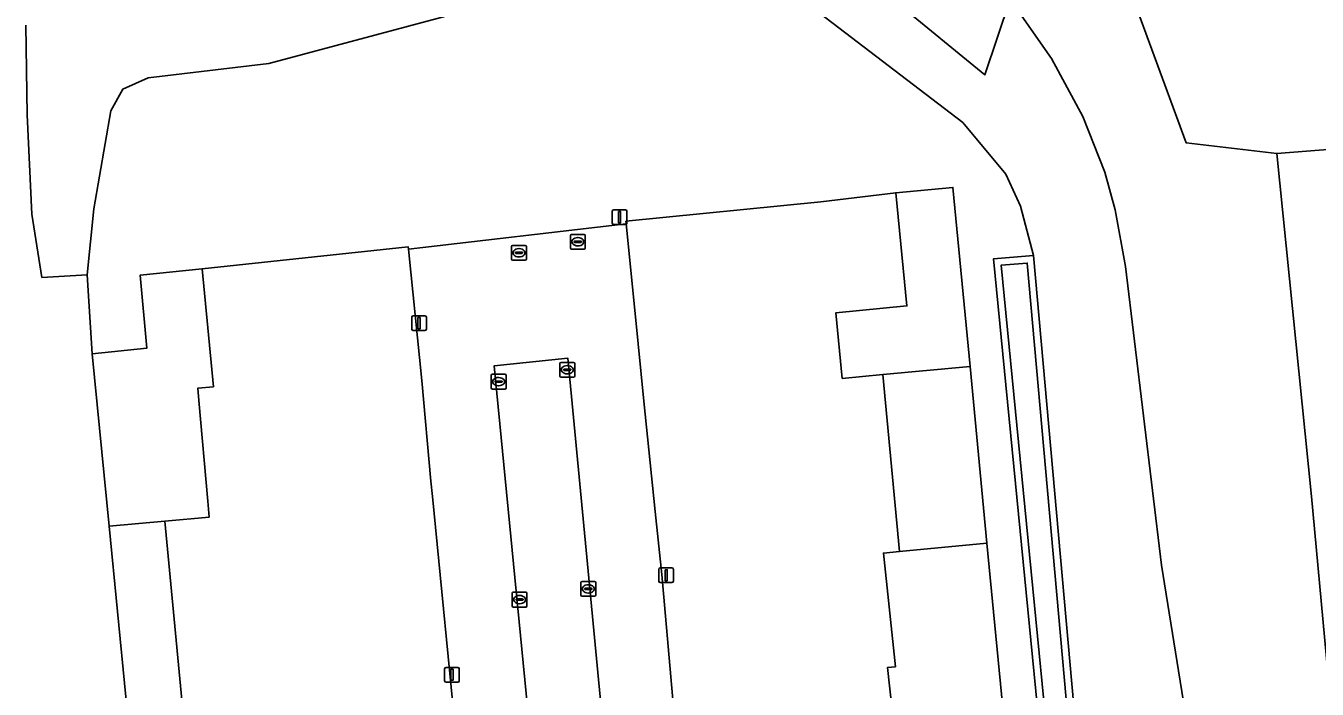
# Model space of a CAD drawing. Extents: x 158472 to 159562, y 388525 to 389606.
# Drawn here: x 159329.5 to 159417, y 389402.7 to 389447.6 of the extents above; entities that cross this region are included whole.
import ezdxf

# ---------------------------------------------------------------- set-up
doc = ezdxf.new("R2010")
doc.units = 0
for name, color, linetype in [('IMGEO_Brandkraan', 7, 'Continuous'), ('IMGEO_Erf', 7, 'Continuous'), ('IMGEO_Gemengd_bos', 7, 'Continuous'), ('IMGEO_Kolk', 7, 'Continuous'), ('IMGEO_Lichtmast', 7, 'Continuous'), ('IMGEO_Loofbos', 7, 'Continuous'), ('IMGEO_Oever', 7, 'Continuous'), ('IMGEO_Pand', 7, 'Continuous'), ('IMGEO_Rijbaan_lokaal_open', 7, 'Continuous'), ('IMGEO_Rioolput', 7, 'Continuous'), ('IMGEO_Voetpad_open', 7, 'Continuous'), ('IMGEO_Waterloop', 7, 'Continuous')]:
    doc.layers.add(name, color=color, linetype=linetype)

msp = doc.modelspace()

# ---------------------------------------------------------------- linework, layer by layer
at = {"layer": 'IMGEO_Brandkraan'}
for p, q in [((159366.413, 389432.523), (159366.413, 389433.375)), ((159366.488, 389433.449), (159367.34, 389433.449)), ((159366.672, 389432.943), (159366.672, 389432.955)), ((159367.11, 389432.906), (159366.712, 389432.906)), ((159366.715, 389432.992), (159367.113, 389432.992)), ((159366.924, 389432.669), (159366.899, 389432.669)), ((159366.901, 389433.229), (159366.926, 389433.229)), ((159367.156, 389432.955), (159367.156, 389432.943)), ((159367.414, 389433.375), (159367.414, 389432.523)), ((159367.34, 389432.449), (159366.488, 389432.449))]:
    msp.add_line(p, q, dxfattribs=at)
for points in [[(159366.413, 389432.523), (159366.413, 389433.375)], [(159366.488, 389433.449), (159367.34, 389433.449)], [(159367.414, 389433.375), (159367.414, 389432.523)], [(159367.34, 389432.449), (159366.488, 389432.449)]]:
    msp.add_lwpolyline(points, dxfattribs=at)
for centre, radius, start, end in [((159366.49, 389433.373), 0.0765, 91.55205, 178.44795), ((159366.49, 389433.373), 0.0765, 91.55205, 178.44795), ((159366.712, 389432.952), 0.0403, 85.87752, 175.75265), ((159366.709, 389432.942), 0.0366, 178.93798, 274.71019), ((159367.113, 389432.949), 0.043, 264.86636, 352.45326), ((159367.117, 389432.954), 0.0386, 1.73085, 96.63898), ((159367.338, 389433.373), 0.0765, 1.55205, 88.44795), ((159367.338, 389433.373), 0.0765, 1.55205, 88.44795), ((159366.49, 389432.525), 0.0765, 181.55205, 268.44795), ((159366.49, 389432.525), 0.0765, 181.55205, 268.44795), ((159367.338, 389432.525), 0.0765, 271.55205, 358.44795), ((159367.338, 389432.525), 0.0765, 271.55205, 358.44795)]:
    msp.add_arc(centre, radius, start, end, dxfattribs=at)
for centre, major_axis, ratio, start_param, end_param in [((159366.9, 389432.949), (-0.387, 0.002), 0.722429, 4.712389, 7.853982), ((159366.925, 389432.949), (-0.39, 0.002), 0.717154, 1.570796, 4.712389)]:
    msp.add_ellipse(centre, major_axis=major_axis, ratio=ratio, start_param=start_param, end_param=end_param, dxfattribs=at)
at = {"layer": 'IMGEO_Erf'}
msp.add_lwpolyline([(159388.33, 389399.989), (159387.894, 389404.126), (159388.422, 389404.175), (159387.61, 389411.872), (159388.695, 389411.977), (159387.575, 389423.956), (159384.818, 389423.698), (159384.381, 389428.126), (159389.198, 389428.602), (159388.441, 389436.263), (159383.362, 389435.646), (159370.169, 389434.335), (159370.187, 389434.159), (159370.814, 389427.871), (159371.386, 389422.148), (159372.158, 389414.68), (159372.599, 389410.416), (159373.65, 389398.609)], dxfattribs=at)
msp.add_lwpolyline([(159357.064, 389415.694), (159356.955, 389416.732), (159356.354, 389423.564), (159355.446, 389432.446), (159355.431, 389432.594), (159341.477, 389431.115), (159342.229, 389423.136), (159341.181, 389423.038), (159341.254, 389422.211), (159341.855, 389415.379), (159341.932, 389414.31), (159338.942, 389414.039), (159340.594, 389396.727), (159344.626, 389397.112), (159347.967, 389397.421), (159358.773, 389398.422)], close=True, dxfattribs=at)
at = {"layer": 'IMGEO_Gemengd_bos'}
for points in [[(159409.806, 389390.164), (159406.443, 389411.056), (159403.999, 389431.277), (159403.306, 389435.11), (159402.605, 389437.663), (159401.113, 389441.439), (159399.001, 389445.359), (159396.205, 389449.369), (159394.479, 389444.26), (159382.528, 389454.048)], [(159329.525, 389447.608), (159329.615, 389441.546), (159329.936, 389434.806), (159330.615, 389430.536), (159333.674, 389430.714), (159334.137, 389435.181), (159335.273, 389441.803), (159336.104, 389443.289), (159337.805, 389444.042), (159345.976, 389445.011), (159371.753, 389451.916)], [(159400.457, 389376.709), (159395.07, 389431.797), (159397.779, 389432.017), (159396.891, 389435.369), (159395.908, 389437.53), (159392.985, 389441.016), (159380.386, 389450.666), (159376.405, 389452.106), (159371.753, 389451.916), (159345.976, 389445.011), (159337.805, 389444.042), (159336.104, 389443.289), (159335.273, 389441.803), (159334.137, 389435.181), (159333.674, 389430.714), (159334.015, 389425.371), (159337.725, 389425.753), (159337.261, 389430.681), (159341.477, 389431.115), (159355.431, 389432.594), (159355.446, 389432.446), (159370.187, 389434.159), (159370.169, 389434.335), (159383.362, 389435.646)], [(159380.386, 389450.666), (159392.985, 389441.016), (159395.908, 389437.53), (159396.891, 389435.369), (159397.779, 389432.017), (159402.726, 389376.788)], [(159383.362, 389435.646), (159388.441, 389436.263), (159392.315, 389436.629), (159393.476, 389424.508), (159394.621, 389412.55), (159395.757, 389400.684)]]:
    msp.add_lwpolyline(points, dxfattribs=at)
msp.add_lwpolyline([(159413.859, 389372.934), (159418.077, 389372.622), (159420.905, 389386.841), (159418.398, 389396.44), (159416.599, 389415.703), (159414.262, 389438.927), (159408.126, 389439.636), (159403.47, 389452.315), (159398.925, 389454.044), (159396.85, 389451.277), (159396.205, 389449.369), (159399.001, 389445.359), (159401.113, 389441.439), (159402.605, 389437.663), (159403.306, 389435.11), (159403.999, 389431.277), (159406.443, 389411.056), (159409.806, 389390.164), (159412.107, 389377.113)], close=True, dxfattribs=at)
at = {"layer": 'IMGEO_Kolk'}
for p, q in [((159365.774, 389424.784), (159366.626, 389424.784)), ((159361.047, 389423.051), (159361.047, 389423.903)), ((159361.122, 389423.977), (159361.974, 389423.977)), ((159362.048, 389423.903), (159362.048, 389423.051)), ((159365.699, 389423.858), (159365.699, 389424.71)), ((159365.958, 389424.278), (159365.958, 389424.29)), ((159366.396, 389424.241), (159365.998, 389424.241)), ((159366.001, 389424.327), (159366.399, 389424.327)), ((159366.21, 389424.004), (159366.185, 389424.004)), ((159366.187, 389424.564), (159366.212, 389424.564)), ((159366.442, 389424.29), (159366.442, 389424.278)), ((159366.7, 389424.71), (159366.7, 389423.858)), ((159361.306, 389423.471), (159361.306, 389423.483)), ((159361.744, 389423.434), (159361.346, 389423.434)), ((159361.349, 389423.52), (159361.747, 389423.52)), ((159361.558, 389423.197), (159361.533, 389423.197)), ((159361.535, 389423.757), (159361.56, 389423.757)), ((159361.79, 389423.483), (159361.79, 389423.471)), ((159366.626, 389423.784), (159365.774, 389423.784)), ((159361.974, 389422.977), (159361.122, 389422.977)), ((159367.2, 389409.945), (159368.052, 389409.945)), ((159362.467, 389408.293), (159362.467, 389409.145)), ((159362.542, 389409.219), (159363.394, 389409.219)), ((159363.468, 389409.145), (159363.468, 389408.293)), ((159367.125, 389409.019), (159367.125, 389409.871)), ((159367.384, 389409.439), (159367.384, 389409.451)), ((159367.822, 389409.402), (159367.424, 389409.402)), ((159367.427, 389409.488), (159367.825, 389409.488)), ((159367.636, 389409.165), (159367.611, 389409.165)), ((159367.613, 389409.725), (159367.638, 389409.725)), ((159367.868, 389409.451), (159367.868, 389409.439)), ((159368.126, 389409.871), (159368.126, 389409.019)), ((159363.394, 389408.219), (159362.542, 389408.219)), ((159362.726, 389408.713), (159362.726, 389408.725)), ((159363.164, 389408.676), (159362.766, 389408.676)), ((159362.769, 389408.762), (159363.167, 389408.762)), ((159362.978, 389408.439), (159362.953, 389408.439)), ((159362.955, 389408.999), (159362.98, 389408.999)), ((159363.21, 389408.725), (159363.21, 389408.713)), ((159368.052, 389408.945), (159367.2, 389408.945))]:
    msp.add_line(p, q, dxfattribs=at)
for points in [[(159365.774, 389424.784), (159366.626, 389424.784)], [(159361.047, 389423.051), (159361.047, 389423.903)], [(159361.122, 389423.977), (159361.974, 389423.977)], [(159362.048, 389423.903), (159362.048, 389423.051)], [(159365.699, 389423.858), (159365.699, 389424.71)], [(159366.7, 389424.71), (159366.7, 389423.858)], [(159366.626, 389423.784), (159365.774, 389423.784)], [(159361.974, 389422.977), (159361.122, 389422.977)], [(159367.2, 389409.945), (159368.052, 389409.945)], [(159362.467, 389408.293), (159362.467, 389409.145)], [(159362.542, 389409.219), (159363.394, 389409.219)], [(159363.468, 389409.145), (159363.468, 389408.293)], [(159367.125, 389409.019), (159367.125, 389409.871)], [(159368.126, 389409.871), (159368.126, 389409.019)], [(159363.394, 389408.219), (159362.542, 389408.219)], [(159368.052, 389408.945), (159367.2, 389408.945)]]:
    msp.add_lwpolyline(points, dxfattribs=at)
for centre, radius, start, end in [((159365.776, 389424.708), 0.0765, 91.55205, 178.44795), ((159365.776, 389424.708), 0.0765, 91.55205, 178.44795), ((159366.624, 389424.708), 0.0765, 1.55205, 88.44795), ((159366.624, 389424.708), 0.0765, 1.55205, 88.44795), ((159361.124, 389423.901), 0.0765, 91.55205, 178.44795), ((159361.124, 389423.901), 0.0765, 91.55205, 178.44795), ((159361.972, 389423.901), 0.0765, 1.55205, 88.44795), ((159361.972, 389423.901), 0.0765, 1.55205, 88.44795), ((159365.998, 389424.287), 0.0403, 85.87752, 175.75265), ((159365.995, 389424.277), 0.0366, 178.93798, 274.71019), ((159366.399, 389424.284), 0.043, 264.86636, 352.45326), ((159366.403, 389424.289), 0.0386, 1.73085, 96.63898), ((159361.124, 389423.053), 0.0765, 181.55205, 268.44795), ((159361.124, 389423.053), 0.0765, 181.55205, 268.44795), ((159361.346, 389423.48), 0.0403, 85.87752, 175.75265), ((159361.343, 389423.47), 0.0366, 178.93798, 274.71019), ((159361.747, 389423.477), 0.043, 264.86636, 352.45326), ((159361.751, 389423.482), 0.0386, 1.73085, 96.63898), ((159361.972, 389423.053), 0.0765, 271.55205, 358.44795), ((159361.972, 389423.053), 0.0765, 271.55205, 358.44795), ((159365.776, 389423.86), 0.0765, 181.55205, 268.44795), ((159365.776, 389423.86), 0.0765, 181.55205, 268.44795), ((159366.624, 389423.86), 0.0765, 271.55205, 358.44795), ((159366.624, 389423.86), 0.0765, 271.55205, 358.44795), ((159367.202, 389409.869), 0.0765, 91.55205, 178.44795), ((159367.202, 389409.869), 0.0765, 91.55205, 178.44795), ((159368.05, 389409.869), 0.0765, 1.55205, 88.44795), ((159368.05, 389409.869), 0.0765, 1.55205, 88.44795), ((159362.544, 389409.143), 0.0765, 91.55205, 178.44795), ((159362.544, 389409.143), 0.0765, 91.55205, 178.44795), ((159363.392, 389409.143), 0.0765, 1.55205, 88.44795), ((159363.392, 389409.143), 0.0765, 1.55205, 88.44795), ((159367.424, 389409.448), 0.0403, 85.87752, 175.75265), ((159367.421, 389409.438), 0.0366, 178.93798, 274.71019), ((159367.825, 389409.445), 0.043, 264.86636, 352.45326), ((159367.829, 389409.45), 0.0386, 1.73085, 96.63898), ((159362.544, 389408.295), 0.0765, 181.55205, 268.44795), ((159362.544, 389408.295), 0.0765, 181.55205, 268.44795), ((159362.766, 389408.722), 0.0403, 85.87752, 175.75265), ((159362.763, 389408.712), 0.0366, 178.93798, 274.71019), ((159363.167, 389408.719), 0.043, 264.86636, 352.45326), ((159363.171, 389408.724), 0.0386, 1.73085, 96.63898), ((159363.392, 389408.295), 0.0765, 271.55205, 358.44795), ((159363.392, 389408.295), 0.0765, 271.55205, 358.44795), ((159367.202, 389409.021), 0.0765, 181.55205, 268.44795), ((159367.202, 389409.021), 0.0765, 181.55205, 268.44795), ((159368.05, 389409.021), 0.0765, 271.55205, 358.44795), ((159368.05, 389409.021), 0.0765, 271.55205, 358.44795)]:
    msp.add_arc(centre, radius, start, end, dxfattribs=at)
for centre, major_axis, ratio, start_param, end_param in [((159366.186, 389424.284), (-0.387, 0.002), 0.722429, 4.712389, 7.853982), ((159366.211, 389424.284), (-0.39, 0.002), 0.717154, 1.570796, 4.712389), ((159361.534, 389423.477), (-0.387, 0.002), 0.722429, 4.712389, 7.853982), ((159361.559, 389423.477), (-0.39, 0.002), 0.717154, 1.570796, 4.712389), ((159367.612, 389409.445), (-0.387, 0.002), 0.722429, 4.712389, 7.853982), ((159367.637, 389409.445), (-0.39, 0.002), 0.717154, 1.570796, 4.712389), ((159362.954, 389408.719), (-0.387, 0.002), 0.722429, 4.712389, 7.853982), ((159362.979, 389408.719), (-0.39, 0.002), 0.717154, 1.570796, 4.712389)]:
    msp.add_ellipse(centre, major_axis=major_axis, ratio=ratio, start_param=start_param, end_param=end_param, dxfattribs=at)
at = {"layer": 'IMGEO_Lichtmast'}
for p, q in [((159369.243, 389434.215), (159369.243, 389435.015)), ((159369.243, 389435.015), (159369.243, 389434.215)), ((159369.343, 389435.115), (159370.133, 389435.115)), ((159370.133, 389435.115), (159369.343, 389435.115)), ((159370.233, 389435.015), (159370.233, 389434.215)), ((159370.233, 389434.215), (159370.233, 389435.015)), ((159370.133, 389434.115), (159369.343, 389434.115)), ((159369.343, 389434.115), (159370.133, 389434.115)), ((159355.663, 389427.038), (159355.663, 389427.838)), ((159355.663, 389427.838), (159355.663, 389427.038)), ((159355.763, 389427.938), (159356.553, 389427.938)), ((159356.553, 389427.938), (159355.763, 389427.938)), ((159356.653, 389427.838), (159356.653, 389427.038)), ((159356.653, 389427.038), (159356.653, 389427.838)), ((159356.553, 389426.938), (159355.763, 389426.938)), ((159355.763, 389426.938), (159356.553, 389426.938)), ((159372.497, 389410.868), (159373.287, 389410.868)), ((159373.287, 389410.868), (159372.497, 389410.868)), ((159372.397, 389409.968), (159372.397, 389410.768)), ((159372.397, 389410.768), (159372.397, 389409.968)), ((159373.387, 389410.768), (159373.387, 389409.968)), ((159373.387, 389409.968), (159373.387, 389410.768)), ((159373.287, 389409.868), (159372.497, 389409.868)), ((159372.497, 389409.868), (159373.287, 389409.868)), ((159357.892, 389403.231), (159357.892, 389404.031)), ((159357.892, 389404.031), (159357.892, 389403.231)), ((159357.992, 389404.131), (159358.782, 389404.131)), ((159358.782, 389404.131), (159357.992, 389404.131)), ((159358.882, 389404.031), (159358.882, 389403.231)), ((159358.882, 389403.231), (159358.882, 389404.031)), ((159358.782, 389403.131), (159357.992, 389403.131)), ((159357.992, 389403.131), (159358.782, 389403.131))]:
    msp.add_line(p, q, dxfattribs=at)
for points in [[(159369.663, 389434.99), (159369.813, 389434.99), (159369.813, 389434.24), (159369.663, 389434.24), (159369.663, 389434.99)], [(159356.083, 389427.813), (159356.233, 389427.813), (159356.233, 389427.063), (159356.083, 389427.063), (159356.083, 389427.813)], [(159372.817, 389410.743), (159372.967, 389410.743), (159372.967, 389409.993), (159372.817, 389409.993), (159372.817, 389410.743)], [(159358.312, 389404.006), (159358.462, 389404.006), (159358.462, 389403.256), (159358.312, 389403.256), (159358.312, 389404.006)]]:
    msp.add_lwpolyline(points, dxfattribs=at)
for centre, start, end in [((159369.343, 389435.015), 90, 180), ((159369.343, 389435.015), 90, 180), ((159370.133, 389435.015), 0, 90), ((159370.133, 389435.015), 360, 90), ((159369.343, 389434.215), 180, 270), ((159369.343, 389434.215), 180, 270), ((159370.133, 389434.215), 270, 0), ((159370.133, 389434.215), 270, 0), ((159355.763, 389427.838), 90, 180), ((159355.763, 389427.838), 90, 180), ((159356.553, 389427.838), 0, 90), ((159356.553, 389427.838), 360, 90), ((159355.763, 389427.038), 180, 270), ((159355.763, 389427.038), 180, 270), ((159356.553, 389427.038), 270, 0), ((159356.553, 389427.038), 270, 0), ((159372.497, 389410.768), 90, 180), ((159372.497, 389410.768), 90, 180), ((159373.287, 389410.768), 0, 90), ((159373.287, 389410.768), 360, 90), ((159372.497, 389409.968), 180, 270), ((159372.497, 389409.968), 180, 270), ((159373.287, 389409.968), 270, 0), ((159373.287, 389409.968), 270, 0), ((159357.992, 389404.031), 90, 180), ((159357.992, 389404.031), 90, 180), ((159358.782, 389404.031), 0, 90), ((159358.782, 389404.031), 360, 90), ((159357.992, 389403.231), 180, 270), ((159357.992, 389403.231), 180, 270), ((159358.782, 389403.231), 270, 0), ((159358.782, 389403.231), 270, 0)]:
    msp.add_arc(centre, 0.1, start, end, dxfattribs=at)
at = {"layer": 'IMGEO_Loofbos'}
for points in [[(159382.528, 389454.048), (159394.479, 389444.26), (159396.205, 389449.369)], [(159403.47, 389452.315), (159408.126, 389439.636), (159414.262, 389438.927), (159420.283, 389439.398)], [(159336.861, 389396.367), (159335.161, 389413.696), (159334.015, 389425.371), (159333.674, 389430.714), (159330.615, 389430.536), (159329.936, 389434.806), (159329.615, 389441.546), (159329.525, 389447.608)], [(159423.523, 389377.509), (159420.283, 389439.398), (159414.262, 389438.927), (159416.599, 389415.703), (159418.398, 389396.44), (159420.905, 389386.841), (159418.077, 389372.622), (159413.859, 389372.934), (159412.107, 389377.113), (159421.596, 389323.285), (159425.169, 389304.733), (159432.241, 389266.439), (159432.963, 389256.159), (159433.752, 389256.173), (159433.963, 389256.195)]]:
    msp.add_lwpolyline(points, dxfattribs=at)
at = {"layer": 'IMGEO_Oever'}
for points in [[(159406.951, 389329.629), (159406.293, 389336.977), (159402.726, 389376.788), (159397.779, 389432.017), (159395.07, 389431.797), (159400.457, 389376.709), (159404.88, 389331.482), (159404.944, 389329.62)], [(159405.417, 389329.618), (159405.352, 389331.513), (159400.928, 389376.755), (159395.587, 389431.365), (159397.35, 389431.508), (159402.255, 389376.746), (159405.822, 389336.935), (159406.478, 389329.607), (159406.48, 389328.977)]]:
    msp.add_lwpolyline(points, dxfattribs=at)
at = {"layer": 'IMGEO_Pand'}
for points in [[(159392.315, 389436.629), (159388.441, 389436.263), (159389.198, 389428.602), (159384.381, 389428.126), (159384.818, 389423.698), (159387.575, 389423.956), (159393.476, 389424.508)], [(159342.229, 389423.136), (159341.477, 389431.115), (159337.261, 389430.681), (159337.725, 389425.753), (159334.015, 389425.371), (159335.161, 389413.696), (159338.942, 389414.039), (159341.932, 389414.31), (159341.855, 389415.379), (159341.254, 389422.211), (159341.181, 389423.038)], [(159393.476, 389424.508), (159387.575, 389423.956), (159388.695, 389411.977), (159394.621, 389412.55)], [(159338.942, 389414.039), (159335.161, 389413.696), (159336.861, 389396.367), (159340.594, 389396.727)], [(159394.621, 389412.55), (159388.695, 389411.977), (159387.61, 389411.872), (159388.422, 389404.175), (159387.894, 389404.126), (159388.33, 389399.989), (159391.932, 389400.326), (159395.757, 389400.684)]]:
    msp.add_lwpolyline(points, close=True, dxfattribs=at)
at = {"layer": 'IMGEO_Rijbaan_lokaal_open'}
msp.add_lwpolyline([(159364.827, 389387.434), (159365.02, 389385.337), (159369.986, 389385.825), (159366.24, 389425.056), (159361.254, 389424.554), (159363.585, 389400.512)], dxfattribs=at)
at = {"layer": 'IMGEO_Rioolput'}
for p, q in [((159362.501, 389432.702), (159363.353, 389432.702)), ((159362.426, 389431.776), (159362.426, 389432.628)), ((159362.685, 389432.196), (159362.685, 389432.208)), ((159363.123, 389432.159), (159362.725, 389432.159)), ((159362.728, 389432.245), (159363.126, 389432.245)), ((159362.937, 389431.922), (159362.912, 389431.922)), ((159362.914, 389432.482), (159362.939, 389432.482)), ((159363.169, 389432.208), (159363.169, 389432.196)), ((159363.427, 389432.628), (159363.427, 389431.776)), ((159363.353, 389431.702), (159362.501, 389431.702))]:
    msp.add_line(p, q, dxfattribs=at)
for points in [[(159362.501, 389432.702), (159363.353, 389432.702)], [(159362.426, 389431.776), (159362.426, 389432.628)], [(159363.427, 389432.628), (159363.427, 389431.776)], [(159363.353, 389431.702), (159362.501, 389431.702)]]:
    msp.add_lwpolyline(points, dxfattribs=at)
for centre, radius, start, end in [((159362.503, 389432.626), 0.0765, 91.55205, 178.44795), ((159362.503, 389432.626), 0.0765, 91.55205, 178.44795), ((159363.351, 389432.626), 0.0765, 1.55205, 88.44795), ((159363.351, 389432.626), 0.0765, 1.55205, 88.44795), ((159362.503, 389431.778), 0.0765, 181.55205, 268.44795), ((159362.503, 389431.778), 0.0765, 181.55205, 268.44795), ((159362.725, 389432.205), 0.0403, 85.87752, 175.75265), ((159362.722, 389432.195), 0.0366, 178.93798, 274.71019), ((159363.126, 389432.202), 0.043, 264.86636, 352.45326), ((159363.13, 389432.207), 0.0386, 1.73085, 96.63898), ((159363.351, 389431.778), 0.0765, 271.55205, 358.44795), ((159363.351, 389431.778), 0.0765, 271.55205, 358.44795)]:
    msp.add_arc(centre, radius, start, end, dxfattribs=at)
for centre, major_axis, ratio, start_param, end_param in [((159362.913, 389432.202), (-0.387, 0.002), 0.722429, 4.712389, 7.853982), ((159362.938, 389432.202), (-0.39, 0.002), 0.717154, 1.570796, 4.712389)]:
    msp.add_ellipse(centre, major_axis=major_axis, ratio=ratio, start_param=start_param, end_param=end_param, dxfattribs=at)
at = {"layer": 'IMGEO_Voetpad_open'}
for points in [[(159373.65, 389398.609), (159372.599, 389410.416), (159372.158, 389414.68), (159371.386, 389422.148), (159370.814, 389427.871), (159370.187, 389434.159), (159355.446, 389432.446), (159356.354, 389423.564), (159356.955, 389416.732), (159357.064, 389415.694), (159358.773, 389398.422), (159347.967, 389397.421), (159348.099, 389395.905), (159361.124, 389397.094)], [(159363.585, 389400.512), (159361.254, 389424.554), (159366.24, 389425.056), (159369.986, 389385.825), (159374.827, 389386.3), (159373.65, 389398.609)]]:
    msp.add_lwpolyline(points, dxfattribs=at)
at = {"layer": 'IMGEO_Waterloop'}
msp.add_lwpolyline([(159406.48, 389328.977), (159406.478, 389329.607), (159405.822, 389336.935), (159402.255, 389376.746), (159397.35, 389431.508), (159395.587, 389431.365), (159400.928, 389376.755), (159405.352, 389331.513), (159405.417, 389329.618)], dxfattribs=at)

doc.saveas('drawing.dxf')
